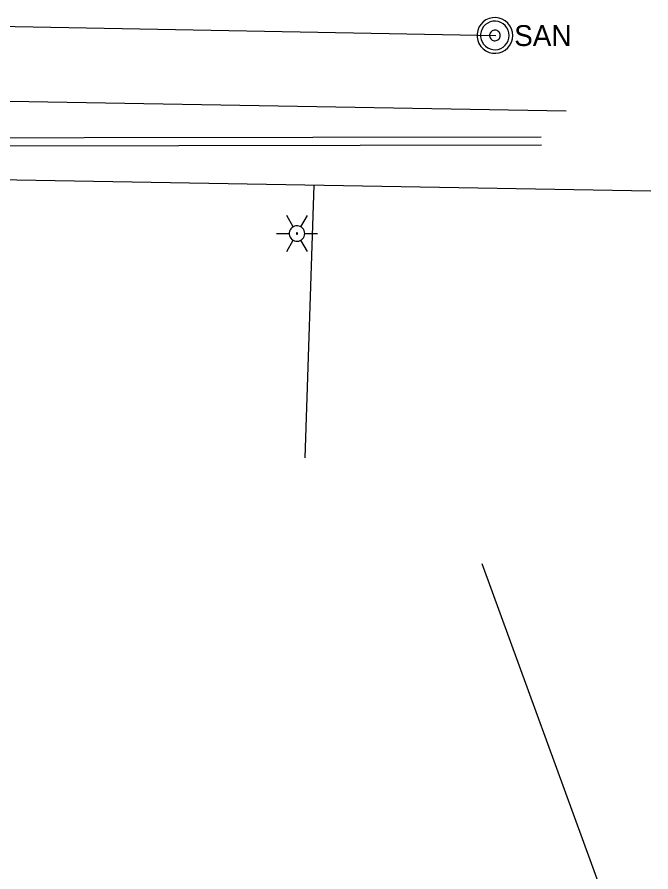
# Model space of a CAD drawing. Extents: x 596028 to 606371, y 330010 to 403088.
# Drawn here: x 605025 to 605142, y 335689.8 to 335847.5 of the extents above; entities that cross this region are included whole.
import ezdxf

# ---------------------------------------------------------------- set-up
doc = ezdxf.new("R2010")
doc.units = 0
for name, color, linetype in [('E_LTG', 7, 'Continuous'), ('E_UTL_G_UG', 7, 'Continuous'), ('E_UTL_Overhead', 7, 'Continuous'), ('E_UTL_SAN_MH', 7, 'Continuous'), ('E_UTL_SAN_UG', 7, 'Continuous'), ('E_UTL_W_UG', 7, 'Continuous')]:
    doc.layers.add(name, color=color, linetype=linetype)

msp = doc.modelspace()

# ---------------------------------------------------------------- linework, layer by layer
at = {"layer": 'E_LTG'}
for points in [[(605075.96, 335808.8), (605074.77, 335810.86)], [(605077.39, 335808.8), (605078.58, 335810.86)], [(605078.1, 335807.57), (605078.08, 335807.84), (605078, 335808.1), (605077.87, 335808.34), (605077.71, 335808.55), (605077.5, 335808.73), (605077.27, 335808.86), (605077.01, 335808.95), (605076.74, 335808.99), (605076.47, 335808.98), (605076.2, 335808.92), (605075.96, 335808.8), (605075.74, 335808.64), (605075.55, 335808.45), (605075.4, 335808.22), (605075.3, 335807.97), (605075.25, 335807.7), (605075.25, 335807.43), (605075.3, 335807.16), (605075.4, 335806.91), (605075.55, 335806.68), (605075.74, 335806.49), (605075.96, 335806.33), (605076.2, 335806.21), (605076.47, 335806.15), (605076.74, 335806.14), (605077.01, 335806.18), (605077.27, 335806.27), (605077.5, 335806.4), (605077.71, 335806.58), (605077.87, 335806.79), (605078, 335807.03), (605078.08, 335807.29), (605078.1, 335807.57)], [(605078.1, 335807.57), (605078.08, 335807.84), (605078, 335808.1), (605077.87, 335808.34), (605077.71, 335808.55), (605077.5, 335808.73), (605077.27, 335808.86), (605077.01, 335808.95), (605076.74, 335808.99), (605076.47, 335808.98), (605076.2, 335808.92), (605075.96, 335808.8), (605075.74, 335808.64), (605075.55, 335808.45), (605075.4, 335808.22), (605075.3, 335807.97), (605075.25, 335807.7), (605075.25, 335807.43), (605075.3, 335807.16), (605075.4, 335806.91), (605075.55, 335806.68), (605075.74, 335806.49), (605075.96, 335806.33), (605076.2, 335806.21), (605076.47, 335806.15), (605076.74, 335806.14), (605077.01, 335806.18), (605077.27, 335806.27), (605077.5, 335806.4), (605077.71, 335806.58), (605077.87, 335806.79), (605078, 335807.03), (605078.08, 335807.29), (605078.1, 335807.57)], [(605078.1, 335807.57), (605078.08, 335807.84), (605078, 335808.1), (605077.87, 335808.34), (605077.71, 335808.55), (605077.5, 335808.73), (605077.27, 335808.86), (605077.01, 335808.95), (605076.74, 335808.99), (605076.47, 335808.98), (605076.2, 335808.92), (605075.96, 335808.8), (605075.74, 335808.64), (605075.55, 335808.45), (605075.4, 335808.22), (605075.3, 335807.97), (605075.25, 335807.7), (605075.25, 335807.43), (605075.3, 335807.16), (605075.4, 335806.91), (605075.55, 335806.68), (605075.74, 335806.49), (605075.96, 335806.33), (605076.2, 335806.21), (605076.47, 335806.15), (605076.74, 335806.14), (605077.01, 335806.18), (605077.27, 335806.27), (605077.5, 335806.4), (605077.71, 335806.58), (605077.87, 335806.79), (605078, 335807.03), (605078.08, 335807.29), (605078.1, 335807.57)], [(605072.86, 335807.57), (605075.24, 335807.57)], [(605076.79, 335807.57), (605076.79, 335807.59), (605076.78, 335807.61), (605076.77, 335807.63), (605076.76, 335807.65), (605076.74, 335807.66), (605076.72, 335807.67), (605076.7, 335807.68), (605076.68, 335807.68), (605076.66, 335807.68), (605076.63, 335807.68), (605076.61, 335807.67), (605076.59, 335807.65), (605076.58, 335807.64), (605076.57, 335807.62), (605076.56, 335807.6), (605076.55, 335807.58), (605076.55, 335807.55), (605076.56, 335807.53), (605076.57, 335807.51), (605076.58, 335807.49), (605076.59, 335807.48), (605076.61, 335807.46), (605076.63, 335807.45), (605076.66, 335807.45), (605076.68, 335807.45), (605076.7, 335807.45), (605076.72, 335807.46), (605076.74, 335807.47), (605076.76, 335807.48), (605076.77, 335807.5), (605076.78, 335807.52), (605076.79, 335807.54), (605076.79, 335807.57)], [(605078.1, 335807.57), (605080.48, 335807.57)], [(605074.77, 335804.27), (605075.96, 335806.33)], [(605078.58, 335804.27), (605077.39, 335806.33)]]:
    msp.add_lwpolyline(points, dxfattribs=at)
at = {"layer": 'E_UTL_G_UG'}
for p, q in [((604953.01, 335823.64), (605121.79, 335823.92)), ((604955.62, 335818.69), (605142.02, 335815.42)), ((605078.2, 335766.18), (605079.82, 335816.51))]:
    msp.add_line(p, q, dxfattribs=at)
msp.add_lwpolyline([(604953.01, 335825.14), (605121.78, 335825.42)], dxfattribs=at)
at = {"layer": 'E_UTL_Overhead'}
msp.add_line((605137.27, 335674.28), (605110.86, 335746.6), dxfattribs=at)
at = {"layer": 'E_UTL_SAN_MH'}
for points in [[(605116.51, 335844.12), (605116.45, 335844.74), (605116.27, 335845.35), (605115.98, 335845.9), (605115.59, 335846.4), (605115.12, 335846.81), (605114.58, 335847.12), (605113.98, 335847.33), (605113.36, 335847.42), (605112.74, 335847.39), (605112.13, 335847.24), (605111.56, 335846.98), (605111.05, 335846.61), (605110.61, 335846.16), (605110.27, 335845.63), (605110.04, 335845.05), (605109.92, 335844.43), (605109.92, 335843.81), (605110.04, 335843.19), (605110.27, 335842.61), (605110.61, 335842.08), (605111.05, 335841.63), (605111.56, 335841.26), (605112.13, 335841), (605112.74, 335840.85), (605113.36, 335840.82), (605113.98, 335840.91), (605114.58, 335841.12), (605115.12, 335841.43), (605115.59, 335841.84), (605115.98, 335842.34), (605116.27, 335842.89), (605116.45, 335843.5), (605116.51, 335844.12)], [(605115.85, 335844.12), (605115.8, 335844.62), (605115.66, 335845.1), (605115.43, 335845.55), (605115.12, 335845.94), (605114.74, 335846.27), (605114.3, 335846.52), (605113.83, 335846.69), (605113.33, 335846.76), (605112.83, 335846.73), (605112.34, 335846.61), (605111.89, 335846.41), (605111.48, 335846.12), (605111.13, 335845.75), (605110.86, 335845.33), (605110.67, 335844.86), (605110.58, 335844.37), (605110.58, 335843.87), (605110.67, 335843.38), (605110.86, 335842.91), (605111.13, 335842.49), (605111.48, 335842.12), (605111.89, 335841.83), (605112.34, 335841.63), (605112.83, 335841.51), (605113.33, 335841.48), (605113.83, 335841.55), (605114.3, 335841.72), (605114.74, 335841.97), (605115.12, 335842.3), (605115.43, 335842.69), (605115.66, 335843.14), (605115.8, 335843.62), (605115.85, 335844.12)], [(605114.2, 335844.12), (605114.18, 335844.31), (605114.13, 335844.49), (605114.04, 335844.66), (605113.92, 335844.8), (605113.78, 335844.93), (605113.62, 335845.02), (605113.44, 335845.08), (605113.25, 335845.11), (605113.07, 335845.1), (605112.88, 335845.06), (605112.71, 335844.98), (605112.56, 335844.87), (605112.43, 335844.73), (605112.33, 335844.57), (605112.26, 335844.4), (605112.22, 335844.21), (605112.22, 335844.03), (605112.26, 335843.84), (605112.33, 335843.67), (605112.43, 335843.51), (605112.56, 335843.37), (605112.71, 335843.26), (605112.88, 335843.18), (605113.07, 335843.14), (605113.25, 335843.13), (605113.44, 335843.16), (605113.62, 335843.22), (605113.78, 335843.31), (605113.92, 335843.44), (605114.04, 335843.58), (605114.13, 335843.75), (605114.18, 335843.93), (605114.2, 335844.12)]]:
    msp.add_lwpolyline(points, dxfattribs=at)
at = {"layer": 'E_UTL_SAN_UG'}
msp.add_line((604933.05, 335847.51), (605113.4, 335844.14), dxfattribs=at)
at = {"layer": 'E_UTL_W_UG'}
msp.add_lwpolyline([(604928.31, 335832.14), (604949.15, 335831.94), (604984.58, 335832.68), (605126.34, 335830.18)], dxfattribs=at)

# ---------------------------------------------------------------- texts
at = {"layer": 'E_UTL_SAN_MH'}
msp.add_text('SAN', height=3.849, dxfattribs=at).set_placement((605116.77, 335842.17))

doc.saveas('drawing.dxf')
